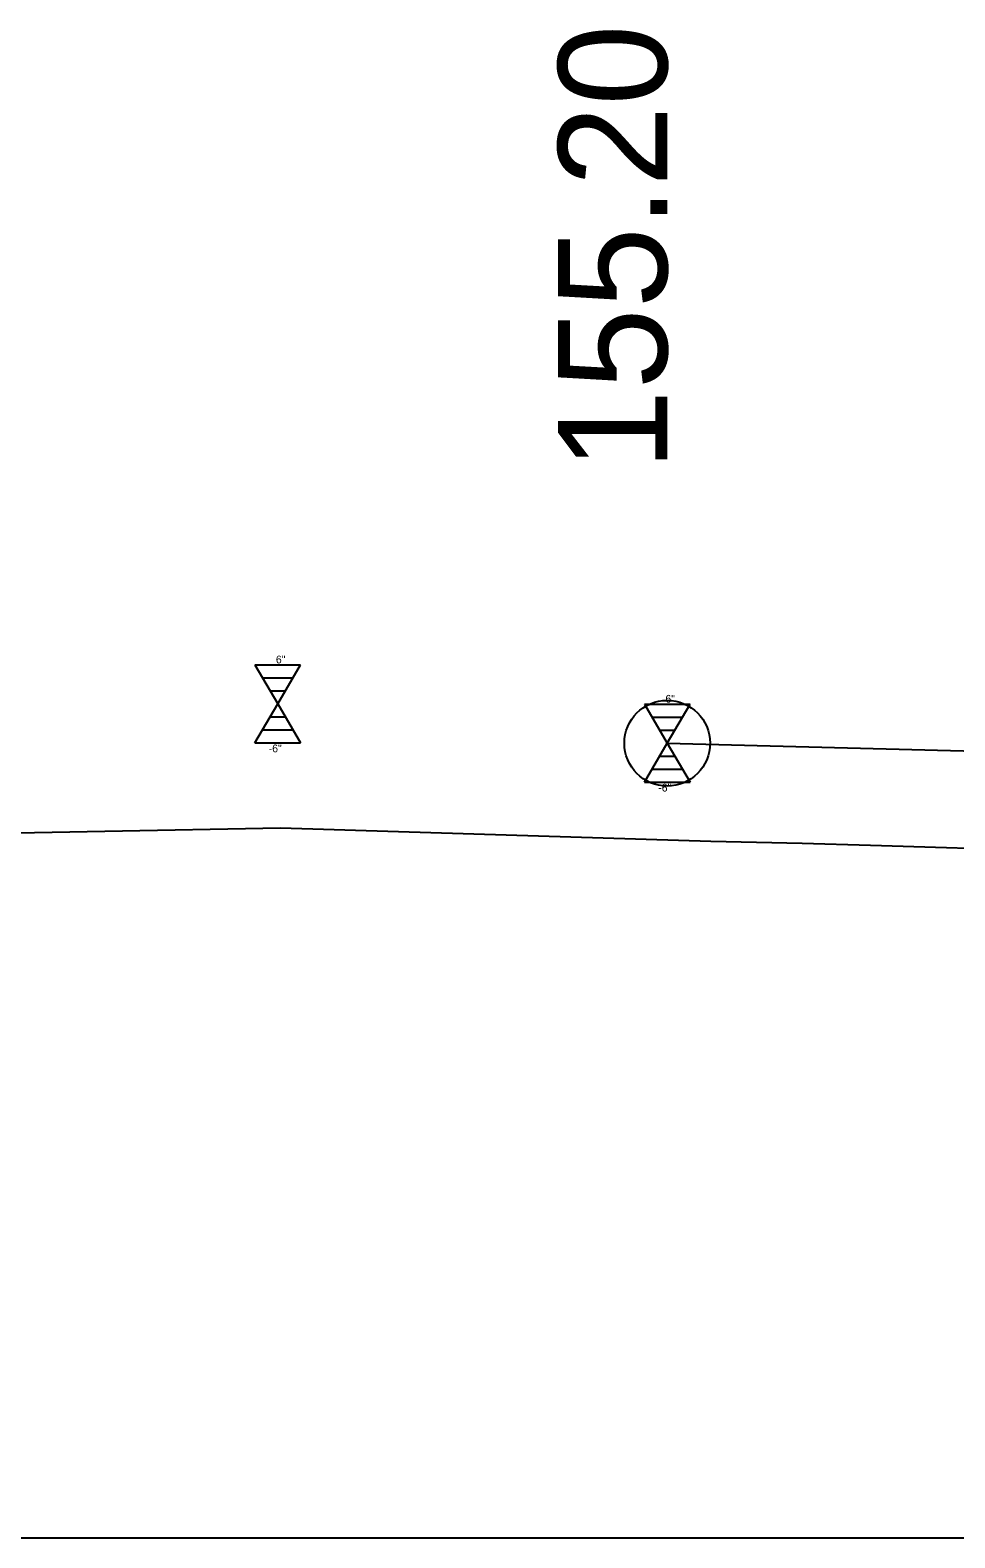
# Model space of a CAD drawing. Extents: x 573468 to 580768, y -57414 to -51768.
# Drawn here: x 574299.3 to 574358.7, y -53098.5 to -53001.8 of the extents above; entities that cross this region are included whole.
import ezdxf

# ---------------------------------------------------------------- set-up
doc = ezdxf.new("R2010")
doc.units = 0
for name, color, linetype in [('Exist Profile Cell', 7, 'Continuous'), ('Exist Vertical Profile Ground Line', 7, 'Continuous'), ('Pattern 2', 7, 'Continuous'), ('Prop Vertical Profile Grade', 7, 'Continuous'), ('Prop VPI Label', 7, 'Continuous'), ('Scratch_Level_0', 7, 'Continuous')]:
    doc.layers.add(name, color=color, linetype=linetype)

msp = doc.modelspace()

# ---------------------------------------------------------------- linework, layer by layer
at = {"layer": 'Exist Profile Cell'}
msp.add_line((573765.214, -53098.544), (577467.911, -53098.544), dxfattribs=at)
at = {"layer": 'Exist Vertical Profile Ground Line'}
msp.add_lwpolyline([(574292.815, -53053.396), (574315.405, -53052.983), (574322.974, -53053.206), (574343.005, -53053.822), (574348.865, -53053.955), (574353.255, -53054.082), (574375.549, -53054.765), (574380.654, -53054.896), (574387.912, -53055.041), (574394.842, -53055.233), (574417.087, -53055.675), (574417.725, -53055.692), (574425.596, -53055.908), (574447.704, -53056.352), (574452.88, -53056.584), (574475.438, -53057.034), (574480.382, -53057.132), (574480.89, -53057.159), (574503.478, -53058.22), (574510.265, -53058.41), (574513.308, -53058.496), (574535.955, -53059.563), (574543.255, -53059.77), (574554.026, -53059.906)], dxfattribs=at)
at = {"layer": 'Pattern 2'}
for p, q in [((574338.748, -53045.044), (574341.68, -53045.044)), ((574338.748, -53045.044), (574340.214, -53047.544)), ((574340.214, -53047.544), (574341.68, -53045.044)), ((574339.236, -53045.878), (574341.191, -53045.878)), ((574339.725, -53046.711), (574340.703, -53046.711)), ((574338.748, -53050.044), (574340.214, -53047.544)), ((574340.214, -53047.544), (574341.68, -53050.044)), ((574339.236, -53049.211), (574341.191, -53049.211)), ((574339.725, -53048.378), (574340.703, -53048.378)), ((574338.748, -53050.044), (574341.68, -53050.044))]:
    msp.add_line(p, q, dxfattribs=at)
at = {"layer": 'Prop Vertical Profile Grade'}
msp.add_line((574340.214, -53047.545), (574855.214, -53061.042), dxfattribs=at)
at = {"layer": 'Prop VPI Label'}
msp.add_circle((574340.214, -53047.545), 2.75, dxfattribs=at)
at = {"layer": 'Scratch_Level_0'}
for p, q in [((574313.748, -53042.524), (574316.68, -53042.524)), ((574313.748, -53042.524), (574315.214, -53045.024)), ((574314.236, -53043.358), (574316.191, -53043.358)), ((574315.214, -53045.024), (574316.68, -53042.524)), ((574314.725, -53044.191), (574315.703, -53044.191)), ((574313.748, -53047.524), (574315.214, -53045.024)), ((574315.214, -53045.024), (574316.68, -53047.524)), ((574314.725, -53045.858), (574315.703, -53045.858)), ((574314.236, -53046.691), (574316.191, -53046.691)), ((574313.748, -53047.524), (574316.68, -53047.524))]:
    msp.add_line(p, q, dxfattribs=at)

# ---------------------------------------------------------------- texts
at = {"layer": 'Pattern 2'}
for s, p in [('6"', (574340.101, -53044.943)), ('-6"', (574339.64, -53050.647))]:
    msp.add_text(s, height=0.5, rotation=360, dxfattribs=at).set_placement(p)
at = {"layer": 'Prop VPI Label'}
msp.add_text('155.20', height=7, rotation=90, dxfattribs=at).set_placement((574340.214, -53030.045))
at = {"layer": 'Scratch_Level_0'}
for s, p in [('6"', (574315.101, -53042.423)), ('-6"', (574314.64, -53048.127))]:
    msp.add_text(s, height=0.5, dxfattribs=at).set_placement(p)

doc.saveas('drawing.dxf')
